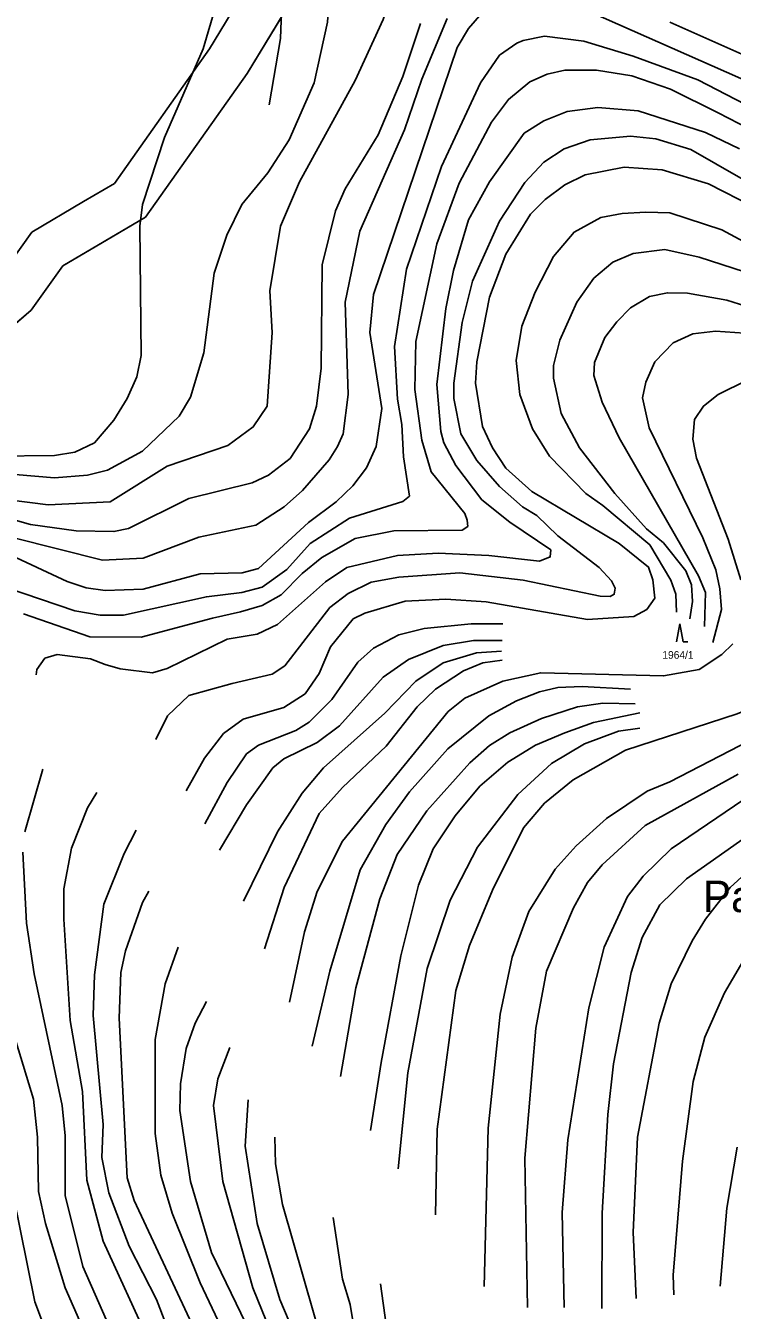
# Model space of a CAD drawing. Extents: x -555860 to -552701, y -1187050 to -1182291.
# Drawn here: x -555120.4 to -554962.9, y -1183272.5 to -1182986.4 of the extents above; entities that cross this region are included whole.
import ezdxf

# ---------------------------------------------------------------- set-up
doc = ezdxf.new("R2010")
doc.units = 0
for name, color, linetype in [('LEG_2b', 7, 'Continuous'), ('Level 25', 7, 'Continuous'), ('Level 28', 7, 'Continuous'), ('Level 30', 7, 'Continuous'), ('Level 40', 7, 'Continuous'), ('Level 41', 7, 'Continuous'), ('Level 42', 7, 'Continuous'), ('navrh_BV', 7, 'Continuous'), ('Parcelní čísla', 7, 'Continuous')]:
    doc.layers.add(name, color=color, linetype=linetype)

msp = doc.modelspace()

# ---------------------------------------------------------------- linework, layer by layer
at = {"layer": 'Level 25'}
for p, q in [((-554974.6, -1183119.58), (-554975.35, -1183123.58)), ((-554973.85, -1183123.58), (-554974.6, -1183119.58)), ((-554973.85, -1183123.58), (-554972.85, -1183123.58))]:
    msp.add_line(p, q, dxfattribs=at)
at = {"layer": 'Level 28'}
msp.add_lwpolyline([(-555128.37, -1183057.57), (-555119.21, -1183049.69), (-555112.14, -1183039.88), (-555102.43, -1183034.15), (-555093.69, -1183029), (-555071.07, -1182997.01), (-555045.47, -1182954.8)], dxfattribs=at)
at = {"layer": 'Level 30'}
for points in [[(-555054.02, -1182949.61), (-555079.44, -1182991.52), (-555100.62, -1183021.47), (-555107.51, -1183025.54), (-555119.03, -1183032.33), (-555126.63, -1183042.88)], [(-555128.37, -1183057.57), (-555119.21, -1183049.69), (-555112.14, -1183039.88), (-555102.43, -1183034.15), (-555093.69, -1183029), (-555071.07, -1182997.01), (-555045.47, -1182954.8)]]:
    msp.add_lwpolyline(points, dxfattribs=at)
at = {"layer": 'Level 40'}
for points in [[(-555079.89, -1182938.58), (-555079.12, -1182939.78), (-555078.72, -1182943.51), (-555078.86, -1182953.11), (-555077.03, -1182967.5), (-555077.31, -1182977.1), (-555078.02, -1182981.9), (-555080.84, -1182991.49), (-555089.45, -1183011.25), (-555094.39, -1183026.21), (-555094.95, -1183031), (-555094.67, -1183059.79), (-555095.66, -1183064.59), (-555097.77, -1183069.39), (-555100.74, -1183074.19), (-555105.11, -1183079.27), (-555109.49, -1183081.38), (-555114, -1183082.09), (-555127.55, -1183082.23), (-555136.58, -1183083.5), (-555142.66, -1183085.46)], [(-554941.98, -1182985.85), (-554935.77, -1182996.57), (-554927.17, -1183008.14), (-554922.08, -1183013.22), (-554911.53, -1183018.07), (-554911.18, -1183019.12), (-554911.41, -1183020.37), (-554915.16, -1183020.99), (-554920.39, -1183020.7), (-554928.29, -1183018.16), (-554936.2, -1183013.79), (-554961.03, -1182998.12), (-555000.55, -1182980.63)], [(-555018.75, -1182983.59), (-555021.71, -1182986.98), (-555024.25, -1182991.21), (-555042.88, -1183046.24), (-555043.73, -1183054.71), (-555041.05, -1183071.65), (-555042.32, -1183080.11), (-555044.43, -1183084.84), (-555047.54, -1183088.86), (-555051.21, -1183092.39), (-555057.42, -1183097.05), (-555068.51, -1183107.23), (-555072.15, -1183108.2), (-555081.55, -1183108.48), (-555094.25, -1183111.86), (-555102.71, -1183112.15), (-555106.95, -1183111.58), (-555111.18, -1183110.17), (-555124.73, -1183103.82)], [(-554958.07, -1183026.77), (-554968.23, -1183021.55), (-554978.53, -1183018.45), (-554987, -1183017.88), (-554995.75, -1183019.57), (-555000.26, -1183021.83), (-555004.64, -1183025.08), (-555007.88, -1183028.32), (-555013.39, -1183037.21), (-555017.06, -1183046.81), (-555019.88, -1183061.2), (-555020.16, -1183066), (-555018.61, -1183075.6), (-555016.35, -1183080.39), (-555013.39, -1183084.91), (-555007.6, -1183090.13), (-554988.13, -1183101.7), (-554981.64, -1183106.93), (-554980.65, -1183109.75), (-554980.22, -1183113.84), (-554981.96, -1183116.36), (-554984.88, -1183117.93), (-554995.18, -1183118.64), (-555017.76, -1183114.69), (-555026.79, -1183114.12), (-555035.82, -1183114.54), (-555044.86, -1183117.23), (-555047.4, -1183118.5), (-555052.48, -1183124.7), (-555055.02, -1183130.63), (-555058.12, -1183135.15), (-555062.92, -1183138.25), (-555071.95, -1183140.79), (-555076.32, -1183144.04), (-555080.56, -1183149.54), (-555084.62, -1183156.82)], [(-554959.62, -1183065.29), (-554966.11, -1183068.54), (-554969.36, -1183071.08), (-554971.33, -1183074.04), (-554971.76, -1183078.42), (-554970.91, -1183082.65), (-554963.85, -1183100.72), (-554961.03, -1183109.75)], [(-554843.56, -1183102.06), (-554844.47, -1183102.13), (-554864.23, -1183105.8), (-554876.08, -1183107.07), (-554887.94, -1183107.21), (-554923.5, -1183102.41), (-554931.4, -1183103.82), (-554935.35, -1183106.08), (-554940.71, -1183111.3), (-554942.55, -1183113.98), (-554947.77, -1183126.96), (-554950.17, -1183131.2), (-554954.82, -1183136.7), (-554961.88, -1183139.66), (-554986.72, -1183147.71), (-554998.43, -1183154.34), (-555004.78, -1183159.56), (-555009.44, -1183165.06), (-555016.35, -1183178.89), (-555021.47, -1183191.23), (-555024.52, -1183201.29), (-555028.68, -1183232.17), (-555029.1, -1183251.24)], [(-554962.84, -1183124.07), (-554965.27, -1183126.4), (-554970.35, -1183129.78), (-554978.25, -1183131.2), (-555005.63, -1183130.49), (-555014.09, -1183132.32), (-555022.56, -1183136.14), (-555026.23, -1183139.1), (-555049.8, -1183168.03), (-555055.44, -1183179.18), (-555058.26, -1183188.21), (-555061.63, -1183203.88)], [(-554839.39, -1183143.76), (-554871, -1183137.83), (-554886.81, -1183135.71), (-554898.66, -1183135.85), (-554906.56, -1183137.69), (-554914.32, -1183142.06), (-554926.88, -1183152.08), (-554948.47, -1183165.49), (-554954.82, -1183170.43), (-554963.43, -1183178.33), (-554968.94, -1183185.38), (-554971.9, -1183190.18), (-554976.56, -1183199.78), (-554979.24, -1183208.53), (-554984.04, -1183233.93), (-554985.02, -1183255.1), (-554984.34, -1183269.87)], [(-555161.42, -1183355.29), (-555151.26, -1183366.3), (-555147.31, -1183369.68), (-555144.06, -1183370.84), (-555138.84, -1183371.52), (-555135.88, -1183371.52), (-555129.24, -1183368.55), (-555115.41, -1183358.68), (-555087.47, -1183342.87), (-555083.24, -1183339.2), (-555079.71, -1183335.11), (-555077.45, -1183329.32), (-555076.18, -1183319.16), (-555076.18, -1183303.92), (-555078.3, -1183288.68), (-555079.57, -1183283.6), (-555096.22, -1183248.04), (-555097.77, -1183242.96), (-555099.61, -1183207.4), (-555099.19, -1183197.24), (-555098.2, -1183192.44), (-555094.42, -1183181.65), (-555092.96, -1183179.14)], [(-555126.56, -1183230.54), (-555118.38, -1183270.62), (-555112.45, -1183286.43), (-555108.5, -1183302.23), (-555108.07, -1183308.16), (-555108.92, -1183314.08), (-555112.59, -1183322.27), (-555116.12, -1183326.08), (-555120.07, -1183329.32), (-555122.47, -1183330.45)], [(-555064.87, -1183233.92), (-555064.75, -1183239.86), (-555063.2, -1183248.89), (-555051.49, -1183289.53), (-555047.54, -1183312.11), (-555047.11, -1183321.14), (-555048.1, -1183334.69), (-555051.07, -1183343.72), (-555057.56, -1183353.03), (-555060.94, -1183356.14), (-555080.56, -1183370.11), (-555085.07, -1183374.34), (-555091.71, -1183382.53), (-555098.2, -1183388.87), (-555102.12, -1183391.71), (-555106.67, -1183393.95), (-555111.46, -1183395.37), (-555115.7, -1183395.65), (-555124.16, -1183394.8)]]:
    msp.add_lwpolyline(points, dxfattribs=at)
at = {"layer": 'Level 41'}
for points in [[(-555032.01, -1182908.94), (-555042.6, -1182926.3), (-555048.24, -1182942.1), (-555051.77, -1182963.83), (-555053.18, -1182985.56), (-555056.15, -1182999.11), (-555061.69, -1183011.78), (-555066.45, -1183019.15), (-555072.23, -1183026.21), (-555075.62, -1183032.98), (-555078.44, -1183041.45), (-555080.7, -1183059.23), (-555083.66, -1183069.11), (-555086.2, -1183073.34), (-555094.39, -1183081.1), (-555102.15, -1183085.33), (-555106.67, -1183086.46), (-555114, -1183087.03), (-555122.75, -1183086.32), (-555133.2, -1183086.75), (-555147.93, -1183091.61)], [(-555128.96, -1183091.4), (-555115.41, -1183093.09), (-555101.58, -1183092.39), (-555088.88, -1183084.49), (-555075.34, -1183079.83), (-555069.69, -1183075.74), (-555066.59, -1183071.08), (-555065.46, -1183054.71), (-555066.02, -1183045.4), (-555063.62, -1183031), (-555059.39, -1183021.13), (-555046.97, -1182998.55), (-555040.76, -1182985), (-555037.38, -1182974.84), (-555034.84, -1182969.9), (-555032.44, -1182966.8), (-555027.36, -1182963.27), (-555009.01, -1182957.06), (-555003.09, -1182953.81), (-555000.26, -1182951.55), (-554998.01, -1182948.31)], [(-554955.81, -1182966.66), (-554947.48, -1182989.23), (-554945.87, -1182997.59), (-554946.36, -1182998.69), (-554947.61, -1182998.96), (-554953.13, -1182996.71), (-554958.8, -1182993.61), (-554976.84, -1182985.56)], [(-554935.77, -1182981.61), (-554928.58, -1182992.9), (-554921.94, -1183001.37), (-554915.73, -1183007.44), (-554907.97, -1183012.8), (-554897.01, -1183019.62), (-554894.29, -1183022.68), (-554895.13, -1183025.36), (-554909.67, -1183028.04), (-554914.75, -1183028.04), (-554919.83, -1183026.91), (-554933.94, -1183020.42), (-554953.7, -1183007.16), (-554970.63, -1182998.41), (-554985.01, -1182993.11)], [(-555026.51, -1182984.72), (-555032.16, -1182998.27), (-555035.96, -1183009.55), (-555045.98, -1183032.13), (-555049.23, -1183047.94), (-555048.53, -1183068.54), (-555049.65, -1183077.29), (-555050.92, -1183080.11), (-555052.76, -1183083.07), (-555058.69, -1183089.85), (-555062.78, -1183093.52), (-555069.13, -1183097.61), (-555081.83, -1183100.29), (-555094.25, -1183104.95), (-555103.28, -1183105.37), (-555123.03, -1183100.43)], [(-555032.44, -1182985.85), (-555036.39, -1182997.7), (-555041.89, -1183010.68), (-555049.23, -1183022.68), (-555051.35, -1183027.62), (-555054.31, -1183039.61), (-555054.59, -1183062.61), (-555055.58, -1183071.08), (-555057.13, -1183076.16), (-555061.51, -1183082.79), (-555066.31, -1183086.46), (-555069.97, -1183088.16), (-555084.09, -1183091.68), (-555097.49, -1183098.32), (-555100.74, -1183099.02), (-555109.2, -1183098.88), (-555119.36, -1183097.47), (-555122.75, -1183096.48)], [(-554985.01, -1182993.11), (-554996.03, -1182989.8), (-555004.78, -1182988.67), (-555009.58, -1182989.66), (-555010.99, -1182990.22), (-555014.8, -1182992.9), (-555019.03, -1182999.11), (-555027.78, -1183017.74), (-555035.54, -1183040.6), (-555038.22, -1183057.82), (-555037.52, -1183069.53), (-555036.57, -1183075.2), (-555036.25, -1183082.37), (-555034.84, -1183091.12), (-555036.33, -1183092.37), (-555048.24, -1183096.06), (-555057.04, -1183101.66), (-555062.21, -1183107.49), (-555067.72, -1183111.44), (-555072.23, -1183112.57), (-555080.14, -1183113.56), (-555098.62, -1183117.65), (-555103.84, -1183117.65), (-555109.49, -1183116.66), (-555124.8, -1183111.51)], [(-554954.54, -1183011.67), (-554966.11, -1183005.74), (-554976.7, -1183000.52), (-554985.31, -1182997.56), (-554993.21, -1182996.29), (-555000.26, -1182996.29), (-555004.21, -1182997.14), (-555008.03, -1182998.83), (-555012.82, -1183002.78), (-555016.63, -1183007.86), (-555023.83, -1183021.41), (-555028.77, -1183034.96), (-555033.43, -1183056.69), (-555033.71, -1183067.41), (-555032.16, -1183078.7), (-555030.04, -1183085.76), (-555022.52, -1183094.99), (-555021.99, -1183096.48), (-555021.85, -1183097.89), (-555023.15, -1183098.72), (-555038.36, -1183098.88), (-555046.97, -1183100.57), (-555054.45, -1183104.81), (-555058.83, -1183108.34), (-555063.48, -1183113.13), (-555067.72, -1183115.53), (-555072.52, -1183116.94), (-555078.79, -1183118.35), (-555094.67, -1183122.59), (-555106.1, -1183122.45), (-555120.92, -1183117.37)], [(-554961.32, -1183013.79), (-554968.94, -1183010.12), (-554983.89, -1183005.32), (-554992.93, -1183004.61), (-554999.7, -1183005.46), (-555004.9, -1183007.55), (-555009.29, -1183010.26), (-555017.06, -1183021.13), (-555021.71, -1183029.59), (-555025.1, -1183040.88), (-555026.79, -1183049.35), (-555028.77, -1183066.28), (-555027.92, -1183076.73), (-555027.22, -1183079.27), (-555024.54, -1183084.34), (-555018.75, -1183091.97), (-555012.54, -1183096.91), (-555003.37, -1183103.11), (-555003.51, -1183104.67), (-555005.91, -1183105.66), (-555017.2, -1183104.38), (-555028.49, -1183103.82), (-555037.52, -1183104.38), (-555048.81, -1183107.07), (-555053.58, -1183110.26), (-555064.33, -1183119.77), (-555068.85, -1183121.88), (-555075.48, -1183123.01), (-555088.88, -1183129.5), (-555092.13, -1183130.49), (-555099.33, -1183129.64), (-555102.71, -1183128.66), (-555105.96, -1183127.39), (-555113.44, -1183126.4), (-555116.12, -1183127.24), (-555117.95, -1183129.78), (-555118.09, -1183130.91)], [(-555091.4, -1183145.33), (-555088.84, -1183140.09), (-555084.09, -1183135.57), (-555074.37, -1183132.87), (-555065.49, -1183130.79), (-555062.63, -1183128.93), (-555052.62, -1183115.96), (-555048.53, -1183112.85), (-555043.44, -1183110.31), (-555037.24, -1183109.18), (-555023.69, -1183108.19), (-555009.58, -1183109.89), (-554992.36, -1183113.42), (-554990.17, -1183113.5), (-554989.26, -1183112.99), (-554989.05, -1183111.63), (-554989.82, -1183110.03), (-554992.64, -1183107.07), (-555001.82, -1183100.01), (-555006.47, -1183095.49), (-555009.72, -1183093.52), (-555014.8, -1183089), (-555019.88, -1183083.22), (-555023.41, -1183077.29), (-555024.96, -1183069.39), (-555024.96, -1183066), (-555023.12, -1183052.45), (-555020.87, -1183043.28), (-555014.8, -1183029.88), (-555009.15, -1183021.27), (-555004.9, -1183016.76), (-555000.4, -1183013.79), (-554994.62, -1183011.81), (-554985.59, -1183010.97), (-554979.94, -1183011.53), (-554972.18, -1183013.93), (-554943.82, -1183030.16)], [(-554975.4, -1183116.98), (-554975.53, -1183113), (-554976.65, -1183109.89), (-554981.34, -1183101.99), (-554991.8, -1183093.24), (-554995.61, -1183090.55), (-555003.65, -1183082.23), (-555007.46, -1183076.16), (-555010.28, -1183068.54), (-555011.13, -1183060.92), (-555009.86, -1183053.3), (-555006.9, -1183045.68), (-555002.8, -1183037.78), (-554998.19, -1183032.31), (-554992.27, -1183029.1), (-554987.49, -1183028.2), (-554982.2, -1183027.9), (-554976.84, -1183028.04), (-554965.27, -1183031.81), (-554945.79, -1183042.29)], [(-554960.19, -1183041.16), (-554970.35, -1183037.92), (-554977.97, -1183036.23), (-554985.02, -1183037.07), (-554989.54, -1183039.05), (-554993.77, -1183042.58), (-554997.58, -1183047.94), (-555001.39, -1183056.41), (-555002.8, -1183062.05), (-555002.8, -1183064.87), (-555001.11, -1183072.77), (-554997.02, -1183080.39), (-554989.11, -1183090.55), (-554982.06, -1183098.46), (-554978.25, -1183101.56), (-554973.29, -1183107.78), (-554972.05, -1183110.89), (-554971.8, -1183114.62), (-554972.42, -1183118.48)], [(-554955.67, -1183050.2), (-554964.14, -1183047.51), (-554972.89, -1183045.96), (-554977.39, -1183045.84), (-554981.35, -1183046.67), (-554985.59, -1183049.21), (-554988.7, -1183052.31), (-554991.37, -1183055.84), (-554993.63, -1183061.34), (-554993.8, -1183064.26), (-554991.94, -1183070.23), (-554988.13, -1183078.14), (-554970.43, -1183108.9), (-554968.94, -1183112.63), (-554969.14, -1183120.16)], [(-554960.19, -1183054.85), (-554966.68, -1183054.43), (-554971.76, -1183054.99), (-554976.13, -1183056.97), (-554980.22, -1183061.2), (-554982.2, -1183065.72), (-554982.91, -1183069.25), (-554981.49, -1183075.95), (-554969.5, -1183100.43), (-554966.57, -1183107.53), (-554965.7, -1183111.76), (-554965.33, -1183116.36), (-554967.24, -1183123.72)], [(-555014.05, -1183119.55), (-555021.12, -1183119.55), (-555031.59, -1183120.61), (-555037.24, -1183122.02), (-555042.88, -1183124.99), (-555046.41, -1183128.09), (-555052.19, -1183136.42), (-555057.27, -1183141.5), (-555060.24, -1183143.33), (-555068.56, -1183146.58), (-555071.24, -1183148.55), (-555075.48, -1183154.9), (-555080.49, -1183164.16)], [(-555077.21, -1183170.01), (-555071.24, -1183159.9), (-555065.32, -1183151.66), (-555062.92, -1183149.68), (-555055.44, -1183146.01), (-555050.5, -1183142.34), (-555040.76, -1183131.48), (-555035.12, -1183127.53), (-555027.36, -1183124.42), (-555020.58, -1183123.29), (-555014.23, -1183123.29)], [(-555014.37, -1183125.71), (-555019.98, -1183126.08), (-555027.41, -1183128.27), (-555033.43, -1183132.32), (-555040.34, -1183139.52), (-555054.03, -1183151.66), (-555058.83, -1183157.3), (-555064.33, -1183165.91), (-555071.85, -1183181.34)], [(-555067.2, -1183191.95), (-555062.84, -1183178.29), (-555055.02, -1183161.82), (-555049.8, -1183156.03), (-555040.06, -1183146.86), (-555033.14, -1183138.11), (-555029.05, -1183134.16), (-555022.84, -1183130.07), (-555018.51, -1183128.27), (-555014.25, -1183127.66)], [(-554985.64, -1183134.15), (-554996.36, -1183133.54), (-555001.85, -1183133.78), (-555005.91, -1183134.72), (-555011.06, -1183136.76), (-555017.2, -1183140.09), (-555026.37, -1183147.43), (-555034.84, -1183157.02), (-555040.14, -1183164.28), (-555045.84, -1183174.38), (-555052.62, -1183196.96), (-555056.6, -1183213.64)], [(-554921.24, -1183136.14), (-554929.7, -1183144.46), (-554940.99, -1183153.77), (-554973.17, -1183176.35), (-554979.08, -1183182.2), (-554983.05, -1183189.48), (-554985.45, -1183197.24), (-554989.4, -1183217.56), (-554990.67, -1183228.85), (-554991.94, -1183250.86), (-554992.02, -1183272.06)], [(-555050.23, -1183220.43), (-555046.83, -1183200.63), (-555041.47, -1183180.87), (-555037.66, -1183170.99), (-555031.03, -1183161.25), (-555021.43, -1183150.53), (-555017.06, -1183146.72), (-555012.54, -1183143.9), (-555005.48, -1183140.65), (-554997.44, -1183138.11), (-554991.8, -1183137.26), (-554984.6, -1183137.41)], [(-554983.51, -1183139.38), (-554993.88, -1183141.58), (-555000.26, -1183143.9), (-555006.76, -1183146.58), (-555012.96, -1183150.39), (-555019.17, -1183155.75), (-555024.68, -1183162.38), (-555029.61, -1183169.72), (-555032.86, -1183177.76), (-555036.81, -1183193.57), (-555041.19, -1183217.28), (-555043.6, -1183232.46)], [(-555037.37, -1183240.97), (-555035.27, -1183219.6), (-555030.92, -1183196.33), (-555025.81, -1183181.15), (-555019.74, -1183169.3), (-555010.71, -1183157.59), (-555003.23, -1183150.67), (-554995.89, -1183146.3), (-554988.27, -1183143.53), (-554983.51, -1183142.8)], [(-554938.17, -1183143.61), (-554976.56, -1183169.72), (-554982.77, -1183175.79)], [(-554959.06, -1183145.59), (-554976.84, -1183154.76), (-554981.92, -1183156.88), (-554990.95, -1183162.95), (-554997.72, -1183169.02), (-555002.38, -1183174.24)], [(-554817.09, -1183155.47), (-554830.64, -1183153.92), (-554874.67, -1183146.01), (-554889.91, -1183145.17), (-554896.68, -1183146.72), (-554903.46, -1183149.96), (-554918.84, -1183161.39), (-554942.12, -1183174.66), (-554950.73, -1183181.86), (-554957.51, -1183189.62), (-554964.7, -1183201.75), (-554969.08, -1183211.63), (-554971.62, -1183221.51), (-554974.02, -1183239.29), (-554976.13, -1183264.69), (-554975.93, -1183269.02)], [(-555116.57, -1183151.97), (-555120.64, -1183165.91)], [(-555008.6, -1183271.89), (-555009.15, -1183238.59), (-555006.75, -1183209.66), (-555004.35, -1183196.96), (-554998.29, -1183182.84), (-554995.18, -1183177.2), (-554991.94, -1183173.25), (-554982.34, -1183164.5), (-554961.6, -1183153.07)], [(-555104.59, -1183157.13), (-555106.66, -1183160.55), (-555110.19, -1183169.58), (-555111.89, -1183178.61), (-555111.89, -1183185.39), (-555110.47, -1183207.96), (-555107.79, -1183223.77), (-555106.81, -1183243.52), (-555103.14, -1183257.07), (-555092.83, -1183279.65), (-555090.72, -1183286.43), (-555088.6, -1183302.79), (-555089.03, -1183318.6), (-555090.15, -1183323.82), (-555092.27, -1183328.05), (-555095.8, -1183332), (-555100.17, -1183335.25), (-555128.54, -1183352.18)], [(-555130.37, -1183359.66), (-555119.48, -1183352.68), (-555113.16, -1183348.94), (-555104.97, -1183343.72), (-555093.96, -1183338.35), (-555087.76, -1183332.43), (-555084.93, -1183327.35), (-555083.52, -1183321.42), (-555082.96, -1183313.52), (-555083.38, -1183299.69), (-555085.21, -1183287.84), (-555086.77, -1183281.91), (-555091.28, -1183270.05), (-555097.35, -1183258.2), (-555101.87, -1183246.35), (-555103.42, -1183238.44), (-555103.14, -1183231.11), (-555105.39, -1183206.83), (-555105.11, -1183197.8), (-555102.99, -1183182), (-555098.48, -1183170.71), (-555095.83, -1183165.51)], [(-555121.06, -1183170.43), (-555120.21, -1183186.23), (-555118.52, -1183197.52), (-555112.31, -1183226.87), (-555111.6, -1183233.65), (-555111.6, -1183246.91), (-555107.65, -1183262.72), (-555099.75, -1183280.78), (-555097.35, -1183287.55), (-555095.09, -1183296.58), (-555093.96, -1183305.61), (-555094.39, -1183316.91), (-555095.23, -1183321.42), (-555097.21, -1183326.22), (-555099.61, -1183329.04), (-555114.29, -1183336.8), (-555125.01, -1183344)], [(-555002.38, -1183174.24), (-555008.31, -1183183.69), (-555011.98, -1183193.85), (-555014.66, -1183206.55), (-555017.34, -1183231.95), (-555018.27, -1183267.19)], [(-554982.77, -1183175.79), (-554986.29, -1183180.3), (-554991.51, -1183191.59), (-554994.9, -1183205.14), (-554999.56, -1183234.49), (-555000.83, -1183250.72), (-555000.42, -1183271.87)], [(-555126.42, -1183374.48), (-555119.08, -1183370.25), (-555103.98, -1183359.24), (-555083.38, -1183346.11), (-555077.74, -1183341.18), (-555072.51, -1183334.12), (-555071.1, -1183329.61), (-555069.27, -1183316.91), (-555069.69, -1183307.87), (-555072.09, -1183288.97), (-555076.18, -1183277.68), (-555081.55, -1183266.39), (-555087.76, -1183250.86), (-555090.3, -1183242.4), (-555091.57, -1183233.08), (-555091.57, -1183212.2), (-555089.31, -1183199.78), (-555086.41, -1183191.57)], [(-555126.98, -1183198.37), (-555118.66, -1183225.46), (-555117.81, -1183233.93), (-555117.53, -1183246.06), (-555115.98, -1183253.12), (-555111.6, -1183267.52), (-555107.94, -1183275.98), (-555103.56, -1183288.68), (-555102.01, -1183296.02), (-555101.16, -1183303.5), (-555101.44, -1183312.67), (-555102.43, -1183318.32), (-555105.11, -1183324.24), (-555106.95, -1183326.5), (-555113.16, -1183331.02), (-555122.19, -1183336.1)], [(-555080.13, -1183203.69), (-555082.68, -1183208.53), (-555084.65, -1183214.17), (-555085.92, -1183222.07), (-555086.06, -1183228), (-555083.66, -1183243.81), (-555079.01, -1183259.61), (-555071.39, -1183275.42), (-555067.29, -1183287.27), (-555064.61, -1183307.03), (-555064.33, -1183318.88), (-555065.6, -1183331.02), (-555068.42, -1183338.92), (-555073.5, -1183345.83), (-555080.7, -1183351.05), (-555084.09, -1183352.75), (-555118.38, -1183376.17), (-555125.01, -1183379)], [(-555121.91, -1183384.78), (-555113.02, -1183380.69), (-555090.01, -1183362.91), (-555086.77, -1183360.23), (-555074.63, -1183352.47), (-555066.02, -1183344.42), (-555063.34, -1183341.18), (-555061.08, -1183337.08), (-555058.97, -1183329.32), (-555057.98, -1183320.86), (-555058.12, -1183311.82), (-555060.38, -1183293.48), (-555061.93, -1183286.85), (-555069.83, -1183267.51), (-555076.47, -1183243.81), (-555078.58, -1183226.87), (-555077.59, -1183220.95), (-555074.92, -1183213.97)], [(-555070.81, -1183225.59), (-555071.53, -1183235.91), (-555068.84, -1183253.12), (-555063.77, -1183270.05), (-555059.81, -1183279.37), (-555055.44, -1183292.92), (-555053.46, -1183301.38), (-555052.19, -1183312.67), (-555052.19, -1183328.19), (-555054.17, -1183335.25), (-555057.13, -1183342.16), (-555060.94, -1183347.53), (-555068.28, -1183354.02), (-555076.47, -1183359.66), (-555081.97, -1183362.49), (-555088.46, -1183367.85), (-555096.36, -1183376.74), (-555103.84, -1183383.94), (-555108.92, -1183387.46), (-555112.87, -1183389.16), (-555118.52, -1183390), (-555127.55, -1183389.3)], [(-554965.65, -1183267.09), (-554964.14, -1183249.73), (-554961.88, -1183236.19)], [(-555051.86, -1183251.82), (-555049.8, -1183265.54), (-555048.1, -1183271.18), (-555042.03, -1183307.87), (-555041.05, -1183321.99), (-555041.47, -1183333.27), (-555043.45, -1183343.15), (-555045.7, -1183349.93), (-555047.82, -1183353.88), (-555051.63, -1183358.96), (-555058.97, -1183365.17), (-555065.74, -1183368.98), (-555075.34, -1183375.61), (-555084.79, -1183384.92), (-555093.26, -1183396.64), (-555095.57, -1183398.31), (-555103.84, -1183400.02), (-555110.62, -1183400.3), (-555120.78, -1183399.74)], [(-555124.45, -1183403.27), (-555101.87, -1183404.54), (-555093.68, -1183404.26), (-555091.59, -1183403.78), (-555089.87, -1183402.7), (-555087.76, -1183400.02), (-555081.69, -1183389.44), (-555077.74, -1183385.35), (-555048.53, -1183364.6), (-555043.3, -1183358.11), (-555041.05, -1183353.88), (-555038.65, -1183345.13), (-555036.53, -1183319.73), (-555037.23, -1183300.54), (-555038.51, -1183286.99), (-555041.37, -1183266.58)]]:
    msp.add_lwpolyline(points, dxfattribs=at)
at = {"layer": 'Level 42'}
msp.add_lwpolyline([(-555066.13, -1183004), (-555063.62, -1182989.23), (-555062.64, -1182963.27), (-555061.51, -1182954.52), (-555057.27, -1182936.74), (-555051.63, -1182922.91), (-555040.34, -1182899.77), (-555033.85, -1182889.04), (-555025.66, -1182873.8), (-555020.3, -1182858.28), (-555017.2, -1182841.34), (-555017.2, -1182836.26), (-555018.19, -1182827.8), (-555020.02, -1182821.02), (-555022.56, -1182815.94), (-555024.96, -1182812.84), (-555028.06, -1182810.86)], dxfattribs=at)
at = {"layer": 'navrh_BV'}
for p, q in [((-555071.07, -1182997.01), (-555045.47, -1182954.8)), ((-555093.69, -1183029), (-555071.07, -1182997.01)), ((-555093.69, -1183029), (-555112.14, -1183039.88)), ((-555119.21, -1183049.69), (-555112.14, -1183039.88)), ((-555119.21, -1183049.69), (-555125.6, -1183055.19))]:
    msp.add_line(p, q, dxfattribs=at)

# ---------------------------------------------------------------- texts
at = {"layer": 'LEG_2b'}
msp.add_text('1964/1', height=1.7, dxfattribs=at).set_placement((-554978.52, -1183127.36))
at = {"layer": 'Parcelní čísla'}
msp.add_text('Paseky', height=7, dxfattribs=at).set_placement((-554969.45, -1183183.79))

doc.saveas('drawing.dxf')
